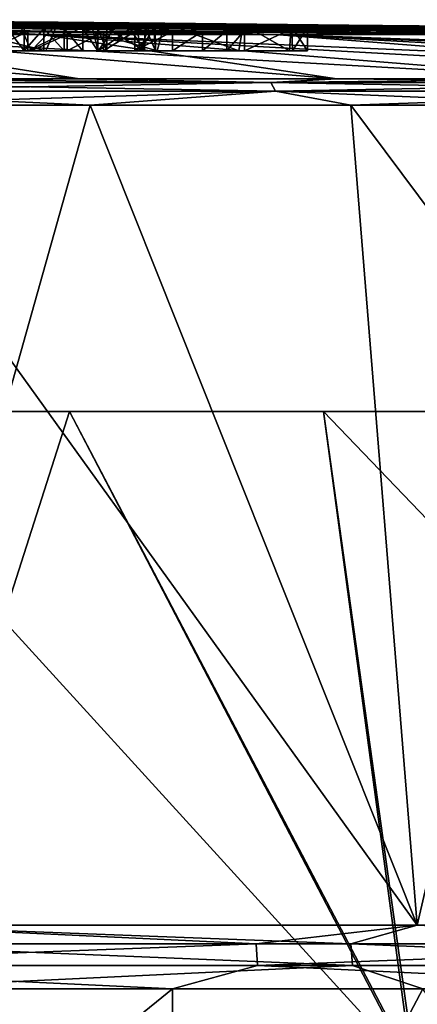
# Model space of a CAD drawing. Header units: millimetres. Extents: x -139 to 106, y -8 to 139.
# Tile 236 of 459: x -18.59 to -17.27, y 136.09 to 139.36. Entities that reach past the tile are written whole.
import ezdxf

# ---------------------------------------------------------------- set-up
doc = ezdxf.new("R2010")
doc.units = ezdxf.units.MM
doc.header["$LTSCALE"] = 53.842063
for name, color, linetype in [('304', 7, 'CONTINUOUS'), ('305', 7, 'CONTINUOUS'), ('306', 7, 'CONTINUOUS'), ('307', 7, 'CONTINUOUS'), ('308', 7, 'CONTINUOUS'), ('311', 7, 'CONTINUOUS'), ('312', 7, 'CONTINUOUS'), ('313', 7, 'CONTINUOUS'), ('321', 7, 'CONTINUOUS'), ('324', 7, 'CONTINUOUS'), ('326', 7, 'CONTINUOUS'), ('327', 7, 'CONTINUOUS'), ('331', 7, 'CONTINUOUS'), ('332', 7, 'CONTINUOUS'), ('333', 7, 'CONTINUOUS'), ('334', 7, 'CONTINUOUS'), ('486', 7, 'CONTINUOUS')]:
    doc.layers.add(name, color=color, linetype=linetype)

msp = doc.modelspace()

# ---------------------------------------------------------------- linework, layer by layer
at = {"layer": '304', "color": 8, "linetype": 'CONTINUOUS'}
for points in [[(-18.0803, 134.5629, -17.8122), (-20.0232, 134.5629, -18.0235), (-18.0803, 136.1386, -17.8122), (-18.0803, 134.5629, -17.8122)], [(-18.0803, 136.1386, -17.8122), (-20.0232, 134.5629, -18.0235), (-20.0232, 136.1386, -18.0235), (-18.0803, 136.1386, -17.8122)], [(-16.1716, 134.5629, -17.3921), (-18.0803, 134.5629, -17.8122), (-16.1716, 136.1386, -17.3921), (-16.1716, 134.5629, -17.3921)], [(-16.1716, 136.1386, -17.3921), (-18.0803, 134.5629, -17.8122), (-18.0803, 136.1386, -17.8122), (-16.1716, 136.1386, -17.3921)]]:
    msp.add_3dface(points, dxfattribs=at)
at = {"layer": '305', "color": 8, "linetype": 'CONTINUOUS'}
for points in [[(-20.0232, 134.5629, 18.0235), (-18.0803, 134.5629, 17.8122), (-19.1137, 136.1386, 17.9511), (-20.0232, 134.5629, 18.0235)], [(-19.1137, 136.1386, 17.9511), (-18.0803, 134.5629, 17.8122), (-17.2476, 136.1386, 17.6556), (-19.1137, 136.1386, 17.9511)], [(-18.0803, 134.5629, 17.8122), (-16.1716, 134.5629, 17.3921), (-17.2476, 136.1386, 17.6556), (-18.0803, 134.5629, 17.8122)]]:
    msp.add_3dface(points, dxfattribs=at)
at = {"layer": '306', "color": 8, "linetype": 'CONTINUOUS'}
for points in [[(-19.7156, 136.2887, -17.9639), (-19.1229, 136.3508, -17.8637), (-17.8028, 136.2887, -17.7236), (-19.7156, 136.2887, -17.9639)], [(-19.1229, 136.3508, -17.8637), (-17.2659, 136.3508, -17.5696), (-17.8028, 136.2887, -17.7236), (-19.1229, 136.3508, -17.8637)], [(-17.8028, 136.2887, -17.7236), (-17.2659, 136.3508, -17.5696), (-15.9265, 136.2887, -17.2802), (-17.8028, 136.2887, -17.7236)], [(-17.2659, 136.3508, -17.5696), (-15.4498, 136.3508, -17.083), (-15.9265, 136.2887, -17.2802), (-17.2659, 136.3508, -17.5696)], [(-19.7135, 136.2163, -17.9938), (-19.7156, 136.2887, -17.9639), (-17.8028, 136.2887, -17.7236), (-19.7135, 136.2163, -17.9938)], [(-17.7974, 136.2163, -17.7531), (-19.7135, 136.2163, -17.9938), (-17.8028, 136.2887, -17.7236), (-17.7974, 136.2163, -17.7531)], [(-17.7974, 136.2163, -17.7531), (-17.8028, 136.2887, -17.7236), (-15.9265, 136.2887, -17.2802), (-17.7974, 136.2163, -17.7531)], [(-15.9181, 136.2163, -17.309), (-17.7974, 136.2163, -17.7531), (-15.9265, 136.2887, -17.2802), (-15.9181, 136.2163, -17.309)], [(-18.0803, 136.1386, -17.8122), (-20.0232, 136.1386, -18.0235), (-19.7135, 136.2163, -17.9938), (-18.0803, 136.1386, -17.8122)], [(-17.7974, 136.2163, -17.7531), (-18.0803, 136.1386, -17.8122), (-19.7135, 136.2163, -17.9938), (-17.7974, 136.2163, -17.7531)], [(-16.1716, 136.1386, -17.3921), (-18.0803, 136.1386, -17.8122), (-17.7974, 136.2163, -17.7531), (-16.1716, 136.1386, -17.3921)], [(-15.9181, 136.2163, -17.309), (-16.1716, 136.1386, -17.3921), (-17.7974, 136.2163, -17.7531), (-15.9181, 136.2163, -17.309)]]:
    msp.add_3dface(points, dxfattribs=at)
at = {"layer": '307', "color": 8, "linetype": 'CONTINUOUS'}
for points in [[(-17.4869, 136.2887, 17.6637), (-19.1229, 136.3508, 17.8637), (-19.2352, 136.2887, 17.923), (-17.4869, 136.2887, 17.6637)], [(-17.2659, 136.3508, 17.5696), (-19.1229, 136.3508, 17.8637), (-17.4869, 136.2887, 17.6637), (-17.2659, 136.3508, 17.5696)], [(-15.7725, 136.2887, 17.2343), (-17.2659, 136.3508, 17.5696), (-17.4869, 136.2887, 17.6637), (-15.7725, 136.2887, 17.2343)], [(-15.4498, 136.3508, 17.083), (-17.2659, 136.3508, 17.5696), (-15.7725, 136.2887, 17.2343), (-15.4498, 136.3508, 17.083)], [(-19.2322, 136.2163, 17.9529), (-17.4811, 136.2163, 17.6931), (-19.2352, 136.2887, 17.923), (-19.2322, 136.2163, 17.9529)], [(-17.4811, 136.2163, 17.6931), (-17.4869, 136.2887, 17.6637), (-19.2352, 136.2887, 17.923), (-17.4811, 136.2163, 17.6931)], [(-17.4811, 136.2163, 17.6931), (-15.7638, 136.2163, 17.263), (-17.4869, 136.2887, 17.6637), (-17.4811, 136.2163, 17.6931)], [(-15.7638, 136.2163, 17.263), (-15.7725, 136.2887, 17.2343), (-17.4869, 136.2887, 17.6637), (-15.7638, 136.2163, 17.263)], [(-19.2322, 136.2163, 17.9529), (-19.1137, 136.1386, 17.9511), (-17.4811, 136.2163, 17.6931), (-19.2322, 136.2163, 17.9529)], [(-19.1137, 136.1386, 17.9511), (-17.2476, 136.1386, 17.6556), (-17.4811, 136.2163, 17.6931), (-19.1137, 136.1386, 17.9511)], [(-17.4811, 136.2163, 17.6931), (-17.2476, 136.1386, 17.6556), (-15.7638, 136.2163, 17.263), (-17.4811, 136.2163, 17.6931)]]:
    msp.add_3dface(points, dxfattribs=at)
at = {"layer": '308', "color": 8, "linetype": 'CONTINUOUS'}
for points in [[(-18.355, 139.0783, -15.0032), (-19.1229, 136.3508, -17.8637), (-19.2318, 139.0783, -15.1316), (-18.355, 139.0783, -15.0032)], [(-19.1229, 136.3508, 17.8637), (-17.2659, 136.3508, 17.5696), (-19.2318, 139.0783, 15.1316), (-19.1229, 136.3508, 17.8637)], [(-19.2318, 139.0783, 15.1316), (-17.2659, 136.3508, 17.5696), (-18.355, 139.0783, 15.0032), (-19.2318, 139.0783, 15.1316)], [(-17.2659, 136.3508, -17.5696), (-19.1229, 136.3508, -17.8637), (-18.355, 139.0783, -15.0032), (-17.2659, 136.3508, -17.5696)], [(-17.4871, 139.0783, -14.824), (-17.2659, 136.3508, -17.5696), (-18.355, 139.0783, -15.0032), (-17.4871, 139.0783, -14.824)], [(-18.355, 139.0783, 15.0032), (-17.2659, 136.3508, 17.5696), (-17.4871, 139.0783, 14.824), (-18.355, 139.0783, 15.0032)], [(-16.6311, 139.0783, -14.5946), (-17.2659, 136.3508, -17.5696), (-17.4871, 139.0783, -14.824), (-16.6311, 139.0783, -14.5946)], [(-17.2659, 136.3508, 17.5696), (-15.4498, 136.3508, 17.083), (-17.4871, 139.0783, 14.824), (-17.2659, 136.3508, 17.5696)], [(-17.4871, 139.0783, 14.824), (-15.4498, 136.3508, 17.083), (-16.6311, 139.0783, 14.5946), (-17.4871, 139.0783, 14.824)], [(-15.4498, 136.3508, -17.083), (-17.2659, 136.3508, -17.5696), (-16.6311, 139.0783, -14.5946), (-15.4498, 136.3508, -17.083)]]:
    msp.add_3dface(points, dxfattribs=at)
at = {"layer": '311', "color": 8, "linetype": 'CONTINUOUS'}
for points in [[(-17.7533, 139.1545, 14.752), (-19.2555, 139.166, 14.9287), (-19.3673, 139.1545, 15.0166), (-17.7533, 139.1545, 14.752)], [(-19.2555, 139.166, -14.9287), (-18.3905, 139.166, -14.802), (-19.3673, 139.1545, -15.0166), (-19.2555, 139.166, -14.9287)], [(-19.3673, 139.1545, -15.0166), (-18.3905, 139.166, -14.802), (-17.7533, 139.1545, -14.752), (-19.3673, 139.1545, -15.0166)], [(-19.3598, 139.1246, 15.0859), (-17.7383, 139.1246, 14.82), (-19.3673, 139.1545, 15.0166), (-19.3598, 139.1246, 15.0859)], [(-17.7383, 139.1246, 14.82), (-17.7533, 139.1545, 14.752), (-19.3673, 139.1545, 15.0166), (-17.7383, 139.1246, 14.82)], [(-19.3598, 139.1246, -15.0859), (-19.3673, 139.1545, -15.0166), (-17.7533, 139.1545, -14.752), (-19.3598, 139.1246, -15.0859)], [(-17.7383, 139.1246, -14.82), (-19.3598, 139.1246, -15.0859), (-17.7533, 139.1545, -14.752), (-17.7383, 139.1246, -14.82)], [(-18.3905, 139.166, 14.802), (-19.2555, 139.166, 14.9287), (-17.7533, 139.1545, 14.752), (-18.3905, 139.166, 14.802)], [(-17.5342, 139.166, 14.6252), (-18.3905, 139.166, 14.802), (-17.7533, 139.1545, 14.752), (-17.5342, 139.166, 14.6252)], [(-18.3905, 139.166, -14.802), (-17.5342, 139.166, -14.6252), (-17.7533, 139.1545, -14.752), (-18.3905, 139.166, -14.802)], [(-16.1773, 139.1545, 14.3145), (-17.5342, 139.166, 14.6252), (-17.7533, 139.1545, 14.752), (-16.1773, 139.1545, 14.3145)], [(-17.5342, 139.166, -14.6252), (-16.6897, 139.166, -14.3989), (-17.7533, 139.1545, -14.752), (-17.5342, 139.166, -14.6252)], [(-17.7533, 139.1545, -14.752), (-16.6897, 139.166, -14.3989), (-16.1773, 139.1545, -14.3145), (-17.7533, 139.1545, -14.752)], [(-17.7383, 139.1246, 14.82), (-16.1551, 139.1246, 14.3805), (-17.7533, 139.1545, 14.752), (-17.7383, 139.1246, 14.82)], [(-16.1551, 139.1246, 14.3805), (-16.1773, 139.1545, 14.3145), (-17.7533, 139.1545, 14.752), (-16.1551, 139.1246, 14.3805)], [(-17.7383, 139.1246, -14.82), (-17.7533, 139.1545, -14.752), (-16.1773, 139.1545, -14.3145), (-17.7383, 139.1246, -14.82)], [(-16.1551, 139.1246, -14.3805), (-17.7383, 139.1246, -14.82), (-16.1773, 139.1545, -14.3145), (-16.1551, 139.1246, -14.3805)], [(-16.6897, 139.166, 14.3989), (-17.5342, 139.166, 14.6252), (-16.1773, 139.1545, 14.3145), (-16.6897, 139.166, 14.3989)], [(-19.2318, 139.0783, 15.1316), (-18.355, 139.0783, 15.0032), (-19.3598, 139.1246, 15.0859), (-19.2318, 139.0783, 15.1316)], [(-19.3598, 139.1246, 15.0859), (-18.355, 139.0783, 15.0032), (-17.7383, 139.1246, 14.82), (-19.3598, 139.1246, 15.0859)], [(-17.7383, 139.1246, -14.82), (-19.2318, 139.0783, -15.1316), (-19.3598, 139.1246, -15.0859), (-17.7383, 139.1246, -14.82)], [(-18.355, 139.0783, -15.0032), (-19.2318, 139.0783, -15.1316), (-17.7383, 139.1246, -14.82), (-18.355, 139.0783, -15.0032)], [(-18.355, 139.0783, 15.0032), (-17.4871, 139.0783, 14.824), (-17.7383, 139.1246, 14.82), (-18.355, 139.0783, 15.0032)], [(-17.4871, 139.0783, -14.824), (-18.355, 139.0783, -15.0032), (-17.7383, 139.1246, -14.82), (-17.4871, 139.0783, -14.824)], [(-17.4871, 139.0783, 14.824), (-16.6311, 139.0783, 14.5946), (-17.7383, 139.1246, 14.82), (-17.4871, 139.0783, 14.824)], [(-17.7383, 139.1246, 14.82), (-16.6311, 139.0783, 14.5946), (-16.1551, 139.1246, 14.3805), (-17.7383, 139.1246, 14.82)], [(-16.1551, 139.1246, -14.3805), (-17.4871, 139.0783, -14.824), (-17.7383, 139.1246, -14.82), (-16.1551, 139.1246, -14.3805)], [(-16.6311, 139.0783, -14.5946), (-17.4871, 139.0783, -14.824), (-16.1551, 139.1246, -14.3805), (-16.6311, 139.0783, -14.5946)]]:
    msp.add_3dface(points, dxfattribs=at)
at = {"layer": '312', "linetype": 'CONTINUOUS'}
for points in [[(-21.0012, 139.3629, 0.0019), (-20.8522, 139.3629, 0.04), (-13.6731, 139.3137, 1.6724), (-21.0012, 139.3629, 0.0019)], [(-19.328, 139.3137, -7.3274), (-21.0012, 139.3629, 0.0019), (-18.5181, 139.3137, -7.0941), (-19.328, 139.3137, -7.3274)], [(-18.5181, 139.3137, -7.0941), (-21.0012, 139.3629, 0.0019), (-17.7395, 139.3137, -6.7715), (-18.5181, 139.3137, -7.0941)], [(-17.7395, 139.3137, -6.7715), (-21.0012, 139.3629, 0.0019), (-17.0018, 139.3137, -6.3638), (-17.7395, 139.3137, -6.7715)], [(-17.0018, 139.3137, -6.3638), (-21.0012, 139.3629, 0.0019), (-16.3144, 139.3137, -5.8761), (-17.0018, 139.3137, -6.3638)], [(-16.3144, 139.3137, -5.8761), (-21.0012, 139.3629, 0.0019), (-15.686, 139.3137, -5.3145), (-16.3144, 139.3137, -5.8761)], [(-15.686, 139.3137, -5.3145), (-21.0012, 139.3629, 0.0019), (-15.1243, 139.3137, -4.686), (-15.686, 139.3137, -5.3145)], [(-15.1243, 139.3137, -4.686), (-21.0012, 139.3629, 0.0019), (-14.6366, 139.3137, -3.9987), (-15.1243, 139.3137, -4.686)], [(-14.6366, 139.3137, -3.9987), (-21.0012, 139.3629, 0.0019), (-14.2289, 139.3137, -3.261), (-14.6366, 139.3137, -3.9987)], [(-14.2289, 139.3137, -3.261), (-21.0012, 139.3629, 0.0019), (-13.9064, 139.3137, -2.4823), (-14.2289, 139.3137, -3.261)], [(-13.9064, 139.3137, -2.4823), (-21.0012, 139.3629, 0.0019), (-13.6731, 139.3137, -1.6724), (-13.9064, 139.3137, -2.4823)], [(-13.6731, 139.3137, -1.6724), (-21.0012, 139.3629, 0.0019), (-13.5319, 139.3137, -0.8415), (-13.6731, 139.3137, -1.6724)], [(-13.5319, 139.3137, -0.8415), (-21.0012, 139.3629, 0.0019), (-13.4846, 139.3137), (-13.5319, 139.3137, -0.8415)], [(-13.4846, 139.3137), (-21.0012, 139.3629, 0.0019), (-13.5319, 139.3137, 0.8415), (-13.4846, 139.3137)], [(-13.5319, 139.3137, 0.8415), (-21.0012, 139.3629, 0.0019), (-13.6731, 139.3137, 1.6724), (-13.5319, 139.3137, 0.8415)], [(-20.8522, 139.3629, 0.04), (-20.8024, 139.3629, 0.0539), (-13.6731, 139.3137, 1.6724), (-20.8522, 139.3629, 0.04)], [(-20.8024, 139.3629, 0.0539), (-20.7413, 139.3628, 0.072), (-13.6731, 139.3137, 1.6724), (-20.8024, 139.3629, 0.0539)], [(-20.7413, 139.3628, 0.072), (-20.6665, 139.3628, 0.0954), (-13.6731, 139.3137, 1.6724), (-20.7413, 139.3628, 0.072)], [(-20.6665, 139.3628, 0.0954), (-20.5748, 139.3627, 0.1261), (-13.6731, 139.3137, 1.6724), (-20.6665, 139.3628, 0.0954)], [(-20.5748, 139.3627, 0.1261), (-20.462, 139.3626, 0.167), (-13.6731, 139.3137, 1.6724), (-20.5748, 139.3627, 0.1261)], [(-20.462, 139.3626, 0.167), (-20.3226, 139.3624, 0.2224), (-13.6731, 139.3137, 1.6724), (-20.462, 139.3626, 0.167)], [(-20.3226, 139.3624, 0.2224), (-20.1498, 139.3622, 0.2991), (-13.9064, 139.3137, 2.4823), (-20.3226, 139.3624, 0.2224)], [(-13.6731, 139.3137, 1.6724), (-20.3226, 139.3624, 0.2224), (-13.9064, 139.3137, 2.4823), (-13.6731, 139.3137, 1.6724)], [(-20.1498, 139.3622, 0.2991), (-19.9345, 139.3618, 0.4075), (-13.9064, 139.3137, 2.4823), (-20.1498, 139.3622, 0.2991)], [(-19.9345, 139.3618, 0.4075), (-19.6646, 139.3611, 0.5655), (-13.9064, 139.3137, 2.4823), (-19.9345, 139.3618, 0.4075)], [(-19.6646, 139.3611, 0.5655), (-19.3257, 139.3599, 0.8038), (-13.9064, 139.3137, 2.4823), (-19.6646, 139.3611, 0.5655)], [(-19.3257, 139.3599, 0.8038), (-18.9016, 139.3578, 1.1793), (-14.2289, 139.3137, 3.261), (-19.3257, 139.3599, 0.8038)], [(-13.9064, 139.3137, 2.4823), (-19.3257, 139.3599, 0.8038), (-14.2289, 139.3137, 3.261), (-13.9064, 139.3137, 2.4823)], [(-18.9016, 139.3578, 1.1793), (-18.4616, 139.3548, 1.698), (-14.6366, 139.3137, 3.9987), (-18.9016, 139.3578, 1.1793)], [(-14.2289, 139.3137, 3.261), (-18.9016, 139.3578, 1.1793), (-14.6366, 139.3137, 3.9987), (-14.2289, 139.3137, 3.261)], [(-18.4616, 139.3548, 1.698), (-18.106, 139.3511, 2.2806), (-14.6366, 139.3137, 3.9987), (-18.4616, 139.3548, 1.698)], [(-18.106, 139.3511, 2.2806), (-17.8453, 139.3468, 2.9116), (-15.1243, 139.3137, 4.686), (-18.106, 139.3511, 2.2806)], [(-14.6366, 139.3137, 3.9987), (-18.106, 139.3511, 2.2806), (-15.1243, 139.3137, 4.686), (-14.6366, 139.3137, 3.9987)], [(-17.8453, 139.3468, 2.9116), (-17.6858, 139.3422, 3.5754), (-15.686, 139.3137, 5.3145), (-17.8453, 139.3468, 2.9116)], [(-15.1243, 139.3137, 4.686), (-17.8453, 139.3468, 2.9116), (-15.686, 139.3137, 5.3145), (-15.1243, 139.3137, 4.686)], [(-17.6858, 139.3422, 3.5754), (-17.6314, 139.3372, 4.2562), (-16.3144, 139.3137, 5.8761), (-17.6858, 139.3422, 3.5754)], [(-15.686, 139.3137, 5.3145), (-17.6858, 139.3422, 3.5754), (-16.3144, 139.3137, 5.8761), (-15.686, 139.3137, 5.3145)], [(-19.2555, 139.166, 14.9287), (-18.3905, 139.166, 14.802), (-20.1589, 139.3137, 7.4686), (-19.2555, 139.166, 14.9287)], [(-18.3905, 139.166, 14.802), (-19.328, 139.3137, 7.3274), (-20.1589, 139.3137, 7.4686), (-18.3905, 139.166, 14.802)], [(-19.328, 139.3137, 7.3274), (-18.5181, 139.3137, 7.0941), (-19.672, 139.3348, 5.5229), (-19.328, 139.3137, 7.3274)], [(-19.672, 139.3348, 5.5229), (-18.5181, 139.3137, 7.0941), (-19.0547, 139.3268, 6.1316), (-19.672, 139.3348, 5.5229)], [(-18.3905, 139.166, 14.802), (-17.5342, 139.166, 14.6252), (-19.328, 139.3137, 7.3274), (-18.3905, 139.166, 14.802)], [(-17.5342, 139.166, 14.6252), (-16.6897, 139.166, 14.3989), (-19.328, 139.3137, 7.3274), (-17.5342, 139.166, 14.6252)], [(-16.6897, 139.166, 14.3989), (-18.5181, 139.3137, 7.0941), (-19.328, 139.3137, 7.3274), (-16.6897, 139.166, 14.3989)], [(-17.5342, 139.166, -14.6252), (-18.3905, 139.166, -14.802), (-19.328, 139.3137, -7.3274), (-17.5342, 139.166, -14.6252)], [(-17.5342, 139.166, -14.6252), (-19.328, 139.3137, -7.3274), (-18.5181, 139.3137, -7.0941), (-17.5342, 139.166, -14.6252)], [(-18.3905, 139.166, -14.802), (-19.2555, 139.166, -14.9287), (-19.328, 139.3137, -7.3274), (-18.3905, 139.166, -14.802)], [(-19.0547, 139.3268, 6.1316), (-18.5181, 139.3137, 7.0941), (-18.949, 139.3256, 6.2146), (-19.0547, 139.3268, 6.1316)], [(-18.949, 139.3256, 6.2146), (-18.5181, 139.3137, 7.0941), (-18.8275, 139.3245, 6.2721), (-18.949, 139.3256, 6.2146)], [(-18.8275, 139.3245, 6.2721), (-18.5181, 139.3137, 7.0941), (-18.6963, 139.3237, 6.301), (-18.8275, 139.3245, 6.2721)], [(-18.5181, 139.3137, 7.0941), (-17.7395, 139.3137, 6.7715), (-18.6963, 139.3237, 6.301), (-18.5181, 139.3137, 7.0941)], [(-18.6963, 139.3237, 6.301), (-17.7395, 139.3137, 6.7715), (-18.562, 139.3231, 6.3001), (-18.6963, 139.3237, 6.301)], [(-18.562, 139.3231, 6.3001), (-17.7395, 139.3137, 6.7715), (-18.4313, 139.3229, 6.2692), (-18.562, 139.3231, 6.3001)], [(-16.6897, 139.166, 14.3989), (-15.8598, 139.166, 14.1239), (-18.5181, 139.3137, 7.0941), (-16.6897, 139.166, 14.3989)], [(-15.8598, 139.166, 14.1239), (-15.0472, 139.166, 13.8011), (-18.5181, 139.3137, 7.0941), (-15.8598, 139.166, 14.1239)], [(-15.0472, 139.166, 13.8011), (-17.7395, 139.3137, 6.7715), (-18.5181, 139.3137, 7.0941), (-15.0472, 139.166, 13.8011)], [(-15.8598, 139.166, -14.1239), (-16.6897, 139.166, -14.3989), (-18.5181, 139.3137, -7.0941), (-15.8598, 139.166, -14.1239)], [(-15.8598, 139.166, -14.1239), (-18.5181, 139.3137, -7.0941), (-17.7395, 139.3137, -6.7715), (-15.8598, 139.166, -14.1239)], [(-16.6897, 139.166, -14.3989), (-17.5342, 139.166, -14.6252), (-18.5181, 139.3137, -7.0941), (-16.6897, 139.166, -14.3989)], [(-18.4313, 139.3229, 6.2692), (-17.7395, 139.3137, 6.7715), (-18.3106, 139.323, 6.2101), (-18.4313, 139.3229, 6.2692)], [(-18.3106, 139.323, 6.2101), (-17.7395, 139.3137, 6.7715), (-18.2062, 139.3234, 6.1256), (-18.3106, 139.323, 6.2101)], [(-18.2062, 139.3234, 6.1256), (-17.7395, 139.3137, 6.7715), (-18.1435, 139.3238, 6.062), (-18.2062, 139.3234, 6.1256)], [(-17.7395, 139.3137, 6.7715), (-18.0809, 139.3241, 5.9985), (-18.1435, 139.3238, 6.062), (-17.7395, 139.3137, 6.7715)], [(-17.9805, 139.3248, 5.8794), (-18.0809, 139.3241, 5.9985), (-17.0018, 139.3137, 6.3638), (-17.9805, 139.3248, 5.8794)], [(-17.0018, 139.3137, 6.3638), (-18.0809, 139.3241, 5.9985), (-17.7395, 139.3137, 6.7715), (-17.0018, 139.3137, 6.3638)], [(-17.8998, 139.3257, 5.7461), (-17.9805, 139.3248, 5.8794), (-17.0018, 139.3137, 6.3638), (-17.8998, 139.3257, 5.7461)], [(-17.8408, 139.3269, 5.602), (-17.8998, 139.3257, 5.7461), (-17.0018, 139.3137, 6.3638), (-17.8408, 139.3269, 5.602)], [(-17.6835, 139.3321, 4.9372), (-17.8408, 139.3269, 5.602), (-17.0018, 139.3137, 6.3638), (-17.6835, 139.3321, 4.9372)], [(-15.0472, 139.166, 13.8011), (-14.2548, 139.166, 13.4316), (-17.7395, 139.3137, 6.7715), (-15.0472, 139.166, 13.8011)], [(-14.2548, 139.166, 13.4316), (-13.4853, 139.166, 13.0167), (-17.7395, 139.3137, 6.7715), (-14.2548, 139.166, 13.4316)], [(-13.4853, 139.166, 13.0167), (-17.0018, 139.3137, 6.3638), (-17.7395, 139.3137, 6.7715), (-13.4853, 139.166, 13.0167)], [(-14.2548, 139.166, -13.4316), (-15.0472, 139.166, -13.8011), (-17.7395, 139.3137, -6.7715), (-14.2548, 139.166, -13.4316)], [(-14.2548, 139.166, -13.4316), (-17.7395, 139.3137, -6.7715), (-17.0018, 139.3137, -6.3638), (-14.2548, 139.166, -13.4316)], [(-15.0472, 139.166, -13.8011), (-15.8598, 139.166, -14.1239), (-17.7395, 139.3137, -6.7715), (-15.0472, 139.166, -13.8011)], [(-17.6314, 139.3372, 4.2562), (-17.6835, 139.3321, 4.9372), (-16.3144, 139.3137, 5.8761), (-17.6314, 139.3372, 4.2562)], [(-16.3144, 139.3137, 5.8761), (-17.6835, 139.3321, 4.9372), (-17.0018, 139.3137, 6.3638), (-16.3144, 139.3137, 5.8761)]]:
    msp.add_3dface(points, dxfattribs=at)
at = {"layer": '313', "color": 8, "linetype": 'CONTINUOUS'}
for points in [[(-20.7412, 139.3626, 0.4891), (-20.8014, 139.3627, 0.4716), (-18.3297, 139.3338, 5.1219), (-20.7412, 139.3626, 0.4891)], [(-18.3297, 139.3338, 5.1219), (-20.8014, 139.3627, 0.4716), (-18.379, 139.3336, 5.1688), (-18.3297, 139.3338, 5.1219)], [(-18.379, 139.3336, 5.1688), (-20.8014, 139.3627, 0.4716), (-18.4411, 139.3337, 5.1964), (-18.379, 139.3336, 5.1688)], [(-18.4411, 139.3337, 5.1964), (-20.8014, 139.3627, 0.4716), (-18.5089, 139.3339, 5.2016), (-18.4411, 139.3337, 5.1964)], [(-18.5089, 139.3339, 5.2016), (-20.8014, 139.3627, 0.4716), (-18.5746, 139.3344, 5.1837), (-18.5089, 139.3339, 5.2016)], [(-18.5746, 139.3344, 5.1837), (-20.8014, 139.3627, 0.4716), (-18.6305, 139.3349, 5.1449), (-18.5746, 139.3344, 5.1837)], [(-20.6805, 139.3626, 0.5078), (-20.7412, 139.3626, 0.4891), (-18.2239, 139.3363, 4.7778), (-20.6805, 139.3626, 0.5078)], [(-18.2239, 139.3363, 4.7778), (-20.7412, 139.3626, 0.4891), (-18.2989, 139.3342, 5.0613), (-18.2239, 139.3363, 4.7778)], [(-18.2989, 139.3342, 5.0613), (-20.7412, 139.3626, 0.4891), (-18.3297, 139.3338, 5.1219), (-18.2989, 139.3342, 5.0613)], [(-20.617, 139.3625, 0.5287), (-20.6805, 139.3626, 0.5078), (-18.1433, 139.3404, 4.1973), (-20.617, 139.3625, 0.5287)], [(-18.1433, 139.3404, 4.1973), (-20.6805, 139.3626, 0.5078), (-18.172, 139.3384, 4.489), (-18.1433, 139.3404, 4.1973)], [(-18.172, 139.3384, 4.489), (-20.6805, 139.3626, 0.5078), (-18.2239, 139.3363, 4.7778), (-18.172, 139.3384, 4.489)], [(-20.4716, 139.3624, 0.5814), (-20.617, 139.3625, 0.5287), (-18.2635, 139.3483, 3.0354), (-20.4716, 139.3624, 0.5814)], [(-18.2635, 139.3483, 3.0354), (-20.617, 139.3625, 0.5287), (-18.1985, 139.3464, 3.3212), (-18.2635, 139.3483, 3.0354)], [(-18.1985, 139.3464, 3.3212), (-20.617, 139.3625, 0.5287), (-18.1567, 139.3445, 3.6114), (-18.1985, 139.3464, 3.3212)], [(-18.1567, 139.3445, 3.6114), (-20.617, 139.3625, 0.5287), (-18.1382, 139.3425, 3.9039), (-18.1567, 139.3445, 3.6114)], [(-18.1382, 139.3425, 3.9039), (-20.617, 139.3625, 0.5287), (-18.1433, 139.3404, 4.1973), (-18.1382, 139.3425, 3.9039)], [(-18.5922, 139.3535, 2.222), (-20.4716, 139.3624, 0.5814), (-18.461, 139.3519, 2.484), (-18.5922, 139.3535, 2.222)], [(-18.461, 139.3519, 2.484), (-20.4716, 139.3624, 0.5814), (-18.3512, 139.3502, 2.7556), (-18.461, 139.3519, 2.484)], [(-18.3512, 139.3502, 2.7556), (-20.4716, 139.3624, 0.5814), (-18.2635, 139.3483, 3.0354), (-18.3512, 139.3502, 2.7556)]]:
    msp.add_3dface(points, dxfattribs=at)
at = {"layer": '321', "color": 8, "linetype": 'CONTINUOUS'}
for points in [[(-19.132, 135.8728, -16.6434), (-17.2826, 135.8727, -16.3301), (-19.2776, 138.0593, -14.7391), (-19.132, 135.8728, -16.6434)], [(-19.2776, 138.0593, -14.7391), (-17.2826, 135.8727, -16.3301), (-18.4237, 138.0593, -14.614), (-19.2776, 138.0593, -14.7391)], [(-18.4237, 138.0593, 14.614), (-19.1245, 135.868, 16.6467), (-19.2776, 138.0593, 14.7391), (-18.4237, 138.0593, 14.614)], [(-17.2726, 135.868, 16.332), (-19.1245, 135.868, 16.6467), (-18.4237, 138.0593, 14.614), (-17.2726, 135.868, 16.332)], [(-18.4237, 138.0593, -14.614), (-17.2826, 135.8727, -16.3301), (-17.5782, 138.0593, -14.4394), (-18.4237, 138.0593, -14.614)], [(-17.5782, 138.0593, 14.4394), (-17.2726, 135.868, 16.332), (-18.4237, 138.0593, 14.614), (-17.5782, 138.0593, 14.4394)], [(-17.2826, 135.8727, -16.3301), (-15.4776, 135.8726, -15.8112), (-17.5782, 138.0593, -14.4394), (-17.2826, 135.8727, -16.3301)], [(-17.5782, 138.0593, -14.4394), (-15.4776, 135.8726, -15.8112), (-16.7444, 138.0593, -14.216), (-17.5782, 138.0593, -14.4394)], [(-16.7445, 138.0593, 14.216), (-17.2726, 135.868, 16.332), (-17.5782, 138.0593, 14.4394), (-16.7445, 138.0593, 14.216)], [(-15.4677, 135.8681, 15.8119), (-17.2726, 135.868, 16.332), (-16.7445, 138.0593, 14.216), (-15.4677, 135.8681, 15.8119)]]:
    msp.add_3dface(points, dxfattribs=at)
at = {"layer": '324', "color": 8, "linetype": 'CONTINUOUS'}
for points in [[(-19.2776, 138.0593, -14.7391), (-18.4237, 138.0593, -14.614), (-19.2776, 138.0593, 14.7391), (-19.2776, 138.0593, -14.7391)], [(-18.4237, 138.0593, -14.614), (-18.4237, 138.0593, 14.614), (-19.2776, 138.0593, 14.7391), (-18.4237, 138.0593, -14.614)], [(-18.4237, 138.0593, -14.614), (-17.5782, 138.0593, -14.4394), (-18.4237, 138.0593, 14.614), (-18.4237, 138.0593, -14.614)], [(-17.5782, 138.0593, -14.4394), (-17.5782, 138.0593, 14.4394), (-18.4237, 138.0593, 14.614), (-17.5782, 138.0593, -14.4394)], [(-17.5782, 138.0593, -14.4394), (-16.7444, 138.0593, -14.216), (-17.5782, 138.0593, 14.4394), (-17.5782, 138.0593, -14.4394)], [(-16.7444, 138.0593, -14.216), (-16.7445, 138.0593, 14.216), (-17.5782, 138.0593, 14.4394), (-16.7444, 138.0593, -14.216)]]:
    msp.add_3dface(points, dxfattribs=at)
at = {"layer": '326', "linetype": 'CONTINUOUS'}
for points in [[(-18.1435, 139.3238, 6.062), (-18.0809, 139.3241, 5.9985), (-18.2062, 139.2593, 6.1256), (-18.1435, 139.3238, 6.062)], [(-18.2062, 139.2593, 6.1256), (-18.0809, 139.3241, 5.9985), (-18.0809, 139.2593, 5.9985), (-18.2062, 139.2593, 6.1256)], [(-18.2062, 139.3234, 6.1256), (-18.1435, 139.3238, 6.062), (-18.2062, 139.2593, 6.1256), (-18.2062, 139.3234, 6.1256)]]:
    msp.add_3dface(points, dxfattribs=at)
at = {"layer": '327', "linetype": 'CONTINUOUS'}
for points in [[(-18.5022, 139.2593, 1.6427), (-18.9016, 139.3578, 1.1793), (-18.9603, 139.2593, 1.1212), (-18.5022, 139.2593, 1.6427)], [(-18.4616, 139.3548, 1.698), (-18.9016, 139.3578, 1.1793), (-18.5022, 139.2593, 1.6427), (-18.4616, 139.3548, 1.698)], [(-18.1321, 139.2593, 2.2301), (-18.4616, 139.3548, 1.698), (-18.5022, 139.2593, 1.6427), (-18.1321, 139.2593, 2.2301)], [(-18.106, 139.3511, 2.2806), (-18.4616, 139.3548, 1.698), (-18.1321, 139.2593, 2.2301), (-18.106, 139.3511, 2.2806)], [(-17.8595, 139.2593, 2.8687), (-18.106, 139.3511, 2.2806), (-18.1321, 139.2593, 2.2301), (-17.8595, 139.2593, 2.8687)], [(-17.8453, 139.3468, 2.9116), (-18.106, 139.3511, 2.2806), (-17.8595, 139.2593, 2.8687), (-17.8453, 139.3468, 2.9116)], [(-17.6912, 139.2593, 3.5422), (-17.8453, 139.3468, 2.9116), (-17.8595, 139.2593, 2.8687), (-17.6912, 139.2593, 3.5422)], [(-17.6858, 139.3422, 3.5754), (-17.8453, 139.3468, 2.9116), (-17.6912, 139.2593, 3.5422), (-17.6858, 139.3422, 3.5754)], [(-17.6315, 139.2593, 4.2338), (-17.6858, 139.3422, 3.5754), (-17.6912, 139.2593, 3.5422), (-17.6315, 139.2593, 4.2338)], [(-17.6314, 139.3372, 4.2562), (-17.6858, 139.3422, 3.5754), (-17.6315, 139.2593, 4.2338), (-17.6314, 139.3372, 4.2562)], [(-17.8408, 139.3269, 5.602), (-17.6835, 139.3321, 4.9372), (-17.8408, 139.2593, 5.602), (-17.8408, 139.3269, 5.602)], [(-17.8408, 139.2593, 5.602), (-17.6835, 139.3321, 4.9372), (-17.6817, 139.2593, 4.9261), (-17.8408, 139.2593, 5.602)], [(-17.6835, 139.3321, 4.9372), (-17.6314, 139.3372, 4.2562), (-17.6817, 139.2593, 4.9261), (-17.6835, 139.3321, 4.9372)], [(-17.6817, 139.2593, 4.9261), (-17.6314, 139.3372, 4.2562), (-17.6315, 139.2593, 4.2338), (-17.6817, 139.2593, 4.9261)]]:
    msp.add_3dface(points, dxfattribs=at)
at = {"layer": '331', "linetype": 'CONTINUOUS'}
for points in [[(-18.8527, 139.2593, 1.8161), (-18.5922, 139.3535, 2.222), (-18.5512, 139.2593, 2.2983), (-18.8527, 139.2593, 1.8161)], [(-18.5922, 139.3535, 2.222), (-18.461, 139.3519, 2.484), (-18.5512, 139.2593, 2.2983), (-18.5922, 139.3535, 2.222)], [(-18.461, 139.3519, 2.484), (-18.3512, 139.3502, 2.7556), (-18.5512, 139.2593, 2.2983), (-18.461, 139.3519, 2.484)], [(-18.5512, 139.2593, 2.2983), (-18.3512, 139.3502, 2.7556), (-18.3283, 139.2593, 2.8215), (-18.5512, 139.2593, 2.2983)], [(-18.3512, 139.3502, 2.7556), (-18.2635, 139.3483, 3.0354), (-18.3283, 139.2593, 2.8215), (-18.3512, 139.3502, 2.7556)], [(-18.2635, 139.3483, 3.0354), (-18.1985, 139.3464, 3.3212), (-18.3283, 139.2593, 2.8215), (-18.2635, 139.3483, 3.0354)], [(-18.3283, 139.2593, 2.8215), (-18.1985, 139.3464, 3.3212), (-18.1893, 139.2593, 3.3729), (-18.3283, 139.2593, 2.8215)], [(-18.1985, 139.3464, 3.3212), (-18.1567, 139.3445, 3.6114), (-18.1893, 139.2593, 3.3729), (-18.1985, 139.3464, 3.3212)], [(-18.1567, 139.3445, 3.6114), (-18.1382, 139.3425, 3.9039), (-18.1893, 139.2593, 3.3729), (-18.1567, 139.3445, 3.6114)], [(-18.1893, 139.2593, 3.3729), (-18.1382, 139.3425, 3.9039), (-18.1376, 139.2593, 3.939), (-18.1893, 139.2593, 3.3729)], [(-18.1433, 139.3404, 4.1973), (-18.172, 139.3384, 4.489), (-18.1376, 139.2593, 3.939), (-18.1433, 139.3404, 4.1973)], [(-18.1382, 139.3425, 3.9039), (-18.1433, 139.3404, 4.1973), (-18.1376, 139.2593, 3.939), (-18.1382, 139.3425, 3.9039)], [(-18.2239, 139.3363, 4.7778), (-18.2989, 139.3342, 5.0613), (-18.1744, 139.2593, 4.5064), (-18.2239, 139.3363, 4.7778)], [(-18.1744, 139.2593, 4.5064), (-18.2989, 139.3342, 5.0613), (-18.2989, 139.2593, 5.0613), (-18.1744, 139.2593, 4.5064)], [(-18.172, 139.3384, 4.489), (-18.2239, 139.3363, 4.7778), (-18.1744, 139.2593, 4.5064), (-18.172, 139.3384, 4.489)], [(-18.1376, 139.2593, 3.939), (-18.172, 139.3384, 4.489), (-18.1744, 139.2593, 4.5064), (-18.1376, 139.2593, 3.939)]]:
    msp.add_3dface(points, dxfattribs=at)
at = {"layer": '332', "linetype": 'CONTINUOUS'}
for points in [[(-18.0809, 139.3241, 5.9985), (-17.9805, 139.3248, 5.8794), (-18.0809, 139.2593, 5.9985), (-18.0809, 139.3241, 5.9985)], [(-18.0809, 139.2593, 5.9985), (-17.9805, 139.3248, 5.8794), (-17.9805, 139.2593, 5.8794), (-18.0809, 139.2593, 5.9985)], [(-17.9805, 139.3248, 5.8794), (-17.8998, 139.3257, 5.7461), (-17.9805, 139.2593, 5.8794), (-17.9805, 139.3248, 5.8794)], [(-17.9805, 139.2593, 5.8794), (-17.8998, 139.3257, 5.7461), (-17.8998, 139.2593, 5.7461), (-17.9805, 139.2593, 5.8794)], [(-17.8998, 139.3257, 5.7461), (-17.8408, 139.3269, 5.602), (-17.8998, 139.2593, 5.7461), (-17.8998, 139.3257, 5.7461)], [(-17.8408, 139.3269, 5.602), (-17.8408, 139.2593, 5.602), (-17.8998, 139.2593, 5.7461), (-17.8408, 139.3269, 5.602)]]:
    msp.add_3dface(points, dxfattribs=at)
at = {"layer": '333', "linetype": 'CONTINUOUS'}
for points in [[(-18.6963, 139.3237, 6.301), (-18.562, 139.3231, 6.3001), (-18.6964, 139.2593, 6.301), (-18.6963, 139.3237, 6.301)], [(-18.6964, 139.2593, 6.301), (-18.562, 139.3231, 6.3001), (-18.562, 139.2593, 6.3), (-18.6964, 139.2593, 6.301)], [(-18.562, 139.3231, 6.3001), (-18.4313, 139.3229, 6.2692), (-18.562, 139.2593, 6.3), (-18.562, 139.3231, 6.3001)], [(-18.562, 139.2593, 6.3), (-18.4313, 139.3229, 6.2692), (-18.4312, 139.2593, 6.2692), (-18.562, 139.2593, 6.3)], [(-18.4313, 139.3229, 6.2692), (-18.3106, 139.323, 6.2101), (-18.4312, 139.2593, 6.2692), (-18.4313, 139.3229, 6.2692)], [(-18.4312, 139.2593, 6.2692), (-18.3106, 139.323, 6.2101), (-18.3107, 139.2593, 6.2101), (-18.4312, 139.2593, 6.2692)], [(-18.3106, 139.323, 6.2101), (-18.2062, 139.3234, 6.1256), (-18.3107, 139.2593, 6.2101), (-18.3106, 139.323, 6.2101)], [(-18.2062, 139.3234, 6.1256), (-18.2062, 139.2593, 6.1256), (-18.3107, 139.2593, 6.2101), (-18.2062, 139.3234, 6.1256)]]:
    msp.add_3dface(points, dxfattribs=at)
at = {"layer": '334', "linetype": 'CONTINUOUS'}
for points in [[(-18.5746, 139.3344, 5.1837), (-18.6305, 139.3349, 5.1449), (-18.5746, 139.2593, 5.1837), (-18.5746, 139.3344, 5.1837)], [(-18.6305, 139.3349, 5.1449), (-18.6305, 139.2593, 5.1449), (-18.5746, 139.2593, 5.1837), (-18.6305, 139.3349, 5.1449)], [(-18.5089, 139.3339, 5.2016), (-18.5746, 139.3344, 5.1837), (-18.5746, 139.2593, 5.1837), (-18.5089, 139.3339, 5.2016)], [(-18.5089, 139.2593, 5.2016), (-18.5089, 139.3339, 5.2016), (-18.5746, 139.2593, 5.1837), (-18.5089, 139.2593, 5.2016)], [(-18.4411, 139.3337, 5.1964), (-18.5089, 139.3339, 5.2016), (-18.4412, 139.2593, 5.1964), (-18.4411, 139.3337, 5.1964)], [(-18.4412, 139.2593, 5.1964), (-18.5089, 139.3339, 5.2016), (-18.5089, 139.2593, 5.2016), (-18.4412, 139.2593, 5.1964)], [(-18.379, 139.2593, 5.1688), (-18.4411, 139.3337, 5.1964), (-18.4412, 139.2593, 5.1964), (-18.379, 139.2593, 5.1688)], [(-18.379, 139.3336, 5.1688), (-18.4411, 139.3337, 5.1964), (-18.379, 139.2593, 5.1688), (-18.379, 139.3336, 5.1688)], [(-18.3297, 139.3338, 5.1219), (-18.379, 139.3336, 5.1688), (-18.3297, 139.2593, 5.122), (-18.3297, 139.3338, 5.1219)], [(-18.3297, 139.2593, 5.122), (-18.379, 139.3336, 5.1688), (-18.379, 139.2593, 5.1688), (-18.3297, 139.2593, 5.122)], [(-18.2989, 139.3342, 5.0613), (-18.3297, 139.3338, 5.1219), (-18.2989, 139.2593, 5.0613), (-18.2989, 139.3342, 5.0613)], [(-18.2989, 139.2593, 5.0613), (-18.3297, 139.3338, 5.1219), (-18.3297, 139.2593, 5.122), (-18.2989, 139.2593, 5.0613)]]:
    msp.add_3dface(points, dxfattribs=at)
at = {"layer": '486', "linetype": 'CONTINUOUS'}
for points in [[(-18.5022, 139.2593, 1.6427), (-18.9603, 139.2593, 1.1212), (-18.5512, 139.2593, 2.2983), (-18.5022, 139.2593, 1.6427)], [(-18.9603, 139.2593, 1.1212), (-18.8527, 139.2593, 1.8161), (-18.5512, 139.2593, 2.2983), (-18.9603, 139.2593, 1.1212)], [(-18.6305, 139.2593, 5.1449), (-18.6964, 139.2593, 6.301), (-18.562, 139.2593, 6.3), (-18.6305, 139.2593, 5.1449)], [(-18.6305, 139.2593, 5.1449), (-18.562, 139.2593, 6.3), (-18.5746, 139.2593, 5.1837), (-18.6305, 139.2593, 5.1449)], [(-18.562, 139.2593, 6.3), (-18.5089, 139.2593, 5.2016), (-18.5746, 139.2593, 5.1837), (-18.562, 139.2593, 6.3)], [(-18.562, 139.2593, 6.3), (-18.4312, 139.2593, 6.2692), (-18.5089, 139.2593, 5.2016), (-18.562, 139.2593, 6.3)], [(-18.5022, 139.2593, 1.6427), (-18.5512, 139.2593, 2.2983), (-18.3283, 139.2593, 2.8215), (-18.5022, 139.2593, 1.6427)], [(-18.4312, 139.2593, 6.2692), (-18.4412, 139.2593, 5.1964), (-18.5089, 139.2593, 5.2016), (-18.4312, 139.2593, 6.2692)], [(-18.1321, 139.2593, 2.2301), (-18.5022, 139.2593, 1.6427), (-18.1893, 139.2593, 3.3729), (-18.1321, 139.2593, 2.2301)], [(-18.5022, 139.2593, 1.6427), (-18.3283, 139.2593, 2.8215), (-18.1893, 139.2593, 3.3729), (-18.5022, 139.2593, 1.6427)], [(-18.4312, 139.2593, 6.2692), (-18.379, 139.2593, 5.1688), (-18.4412, 139.2593, 5.1964), (-18.4312, 139.2593, 6.2692)], [(-18.4312, 139.2593, 6.2692), (-18.3107, 139.2593, 6.2101), (-18.379, 139.2593, 5.1688), (-18.4312, 139.2593, 6.2692)], [(-18.3107, 139.2593, 6.2101), (-18.3297, 139.2593, 5.122), (-18.379, 139.2593, 5.1688), (-18.3107, 139.2593, 6.2101)], [(-18.3107, 139.2593, 6.2101), (-18.2989, 139.2593, 5.0613), (-18.3297, 139.2593, 5.122), (-18.3107, 139.2593, 6.2101)], [(-18.2062, 139.2593, 6.1256), (-18.2989, 139.2593, 5.0613), (-18.3107, 139.2593, 6.2101), (-18.2062, 139.2593, 6.1256)], [(-18.2062, 139.2593, 6.1256), (-18.1744, 139.2593, 4.5064), (-18.2989, 139.2593, 5.0613), (-18.2062, 139.2593, 6.1256)], [(-18.2062, 139.2593, 6.1256), (-18.0809, 139.2593, 5.9985), (-18.1744, 139.2593, 4.5064), (-18.2062, 139.2593, 6.1256)], [(-18.1321, 139.2593, 2.2301), (-18.1893, 139.2593, 3.3729), (-18.1376, 139.2593, 3.939), (-18.1321, 139.2593, 2.2301)], [(-18.0809, 139.2593, 5.9985), (-18.1376, 139.2593, 3.939), (-18.1744, 139.2593, 4.5064), (-18.0809, 139.2593, 5.9985)], [(-18.0809, 139.2593, 5.9985), (-18.1321, 139.2593, 2.2301), (-18.1376, 139.2593, 3.939), (-18.0809, 139.2593, 5.9985)], [(-18.1321, 139.2593, 2.2301), (-18.0809, 139.2593, 5.9985), (-17.9805, 139.2593, 5.8794), (-18.1321, 139.2593, 2.2301)], [(-17.8595, 139.2593, 2.8687), (-18.1321, 139.2593, 2.2301), (-17.8998, 139.2593, 5.7461), (-17.8595, 139.2593, 2.8687)], [(-18.1321, 139.2593, 2.2301), (-17.9805, 139.2593, 5.8794), (-17.8998, 139.2593, 5.7461), (-18.1321, 139.2593, 2.2301)], [(-17.8408, 139.2593, 5.602), (-17.8595, 139.2593, 2.8687), (-17.8998, 139.2593, 5.7461), (-17.8408, 139.2593, 5.602)], [(-17.8408, 139.2593, 5.602), (-17.6912, 139.2593, 3.5422), (-17.8595, 139.2593, 2.8687), (-17.8408, 139.2593, 5.602)], [(-17.8408, 139.2593, 5.602), (-17.6817, 139.2593, 4.9261), (-17.6912, 139.2593, 3.5422), (-17.8408, 139.2593, 5.602)], [(-17.6817, 139.2593, 4.9261), (-17.6315, 139.2593, 4.2338), (-17.6912, 139.2593, 3.5422), (-17.6817, 139.2593, 4.9261)]]:
    msp.add_3dface(points, dxfattribs=at)

doc.saveas('drawing.dxf')
